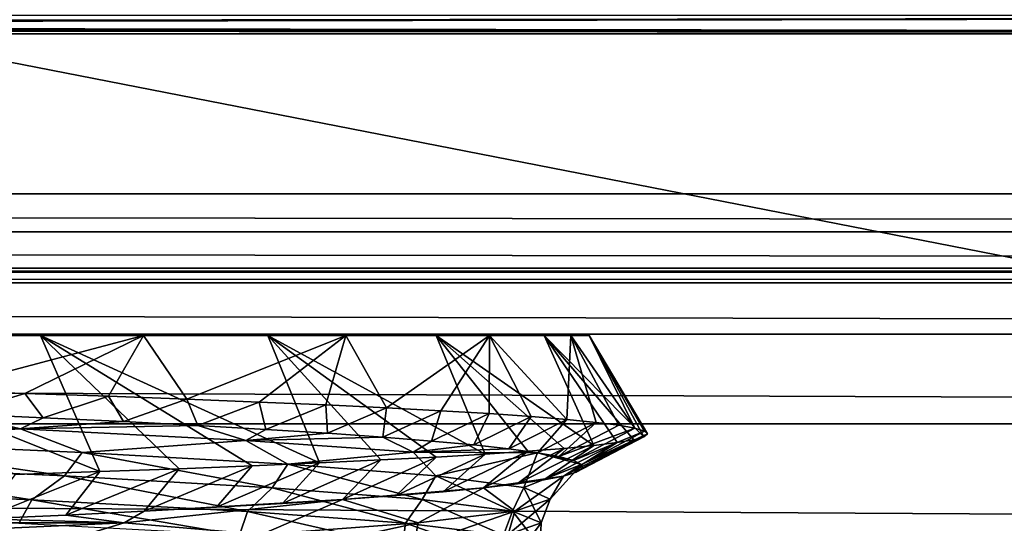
# Model space of a CAD drawing. Header units: metres. Extents: x -205 to 205, y -104 to 104.
# Tile 962 of 1056: x 10.42 to 13.49, y -31.55 to -29.97. Entities that reach past the tile are written whole.
import ezdxf

# ---------------------------------------------------------------- set-up
doc = ezdxf.new("R2010")
doc.units = ezdxf.units.M
doc.layers.add('solid_01_2-CONSUMER_EHM_BOX_SW0001', color=7, linetype='CONTINUOUS')

msp = doc.modelspace()

# ---------------------------------------------------------------- linework, layer by layer
at = {"layer": 'solid_01_2-CONSUMER_EHM_BOX_SW0001'}
for points in [[(27.853924, 67.360435), (-0.010849, -74.95858), (-0.010778, 75.04142)], [(27.853924, 67.360435), (27.752735, 66.82019), (-0.010849, -74.95858)], [(27.752735, 66.82019), (27.752735, 66.262619), (-0.010849, -74.95858)], [(27.752672, -66.17981), (-0.010849, -74.95858), (27.752735, 66.262619)], [(-42.500065, -37.458561, 108.5), (42.499969, 37.541401, 108.5), (-42.500031, 37.541439, 108.5)], [(-42.500065, -37.458561, 108.5), (42.499935, -37.458599, 108.5), (42.499969, 37.541401, 108.5)], [(-40.59803, -20.260258, 63.099998), (40.597908, -30.516182, 63.099998), (-40.598034, -30.515982, 63.099998)], [(-40.59803, -20.260258, 63.099998), (-39.498363, -20.260258, 63.099998), (40.597908, -30.516182, 63.099998)], [(40.597908, -30.516182, 63.099998), (-39.498363, -20.260258, 63.099998), (39.498245, -20.260296, 63.099998)], [(1.792829, -29.98567, 9.104041), (20.299936, -29.95859, 6), (-20.300062, -29.95857, 6)], [(3.560918, -29.98838, 9.414596), (20.299936, -29.95859, 6), (1.792829, -29.98567, 9.104041)], [(3.560918, -29.98838, 9.414596), (20.24234, -30.016188, 12.6), (20.299936, -29.95859, 6)], [(5.281957, -29.992861, 9.927757), (20.24234, -30.016188, 12.6), (3.560918, -29.98838, 9.414596)], [(6.932091, -29.999046, 10.63655), (20.24234, -30.016188, 12.6), (5.281957, -29.992861, 9.927757)], [(8.488536, -30.006853, 11.531049), (20.24234, -30.016188, 12.6), (6.932091, -29.999046, 10.63655)], [(8.488536, -30.006853, 11.531049), (9.931705, -30.016182, 12.6), (20.24234, -30.016188, 12.6)], [(9.931705, -30.016182, 12.6), (9.931704, -31.700989, 12.6), (18.557533, -31.700993, 12.6)], [(20.24234, -30.016188, 12.6), (9.931705, -30.016182, 12.6), (18.557533, -31.700993, 12.6)], [(40.589397, -30.635199, 63.099998), (-40.598034, -30.515982, 63.099998), (40.597908, -30.516182, 63.099998)], [(40.589397, -30.635199, 63.099998), (-40.589542, -30.635015, 63.099998), (-40.598034, -30.515982, 63.099998)], [(40.569386, -30.748585, 63.099998), (-40.569542, -30.748415, 63.099998), (-40.589542, -30.635015, 63.099998)], [(40.569386, -30.748585, 63.099998), (-40.589542, -30.635015, 63.099998), (40.589397, -30.635199, 63.099998)], [(36.696812, -30.761198, 63.099998), (-40.569542, -30.748415, 63.099998), (40.569386, -30.748585, 63.099998)], [(36.696812, -30.761198, 63.099998), (-36.696941, -30.761164, 63.099998), (-40.569542, -30.748415, 63.099998)], [(35.850567, -30.794146, 63.099998), (-36.696941, -30.761164, 63.099998), (36.696812, -30.761198, 63.099998)], [(35.850567, -30.794146, 63.099998), (-35.850697, -30.794111, 63.099998), (-36.696941, -30.761164, 63.099998)], [(35.013466, -30.954798, 63.099998), (-35.850697, -30.794111, 63.099998), (35.850567, -30.794146, 63.099998)], [(35.013466, -30.954798, 63.099998), (-35.013592, -30.954765, 63.099998), (-35.850697, -30.794111, 63.099998)], [(34.215355, -31.234919, 63.099998), (-34.215485, -31.234886, 63.099998), (-35.013592, -30.954765, 63.099998)], [(34.215355, -31.234919, 63.099998), (-35.013592, -30.954765, 63.099998), (35.013466, -30.954798, 63.099998)], [(9.566214, -30.958578, 28.314903), (9.603407, -30.958578, 32.022869), (10.480245, -30.958578, 30.74457)], [(9.983362, -30.958578, 27.034008), (9.566214, -30.958578, 28.314903), (10.480245, -30.958578, 30.74457)], [(10.666284, -31.383894, 30.912554), (10.480245, -30.958578, 30.74457), (9.603407, -30.958578, 32.022869)], [(10.666284, -31.383894, 30.912554), (9.603407, -30.958578, 32.022869), (10.401136, -31.392921, 31.343731)], [(10.226227, -30.958578, 25.720449), (9.983362, -30.958578, 27.034008), (10.480245, -30.958578, 30.74457)], [(10.299033, -30.958578, 24.36363), (10.802666, -30.958578, 18.832445), (9.991938, -30.958578, 17.500353)], [(10.152345, -31.13064, 17.557207), (9.991938, -30.958578, 17.500353), (10.802666, -30.958578, 18.832445)], [(10.152345, -31.13064, 17.557207), (10.802666, -30.958578, 18.832445), (10.431349, -31.139633, 17.974119)], [(10.299033, -30.958578, 24.36363), (10.226227, -30.958578, 25.720449), (10.480245, -30.958578, 30.74457)], [(10.299033, -30.958578, 24.36363), (10.480245, -30.958578, 30.74457), (10.802666, -30.958578, 18.832445)], [(10.431349, -31.139633, 17.974119), (10.802666, -30.958578, 18.832445), (10.693113, -31.148598, 18.402063)], [(10.480245, -30.958578, 30.74457), (11.191265, -30.958578, 29.355505), (10.802666, -30.958578, 18.832445)], [(11.352502, -31.356743, 29.561728), (11.191265, -30.958578, 29.355505), (10.480245, -30.958578, 30.74457)], [(10.913401, -31.374851, 30.471447), (10.480245, -30.958578, 30.74457), (10.666284, -31.383894, 30.912554)], [(11.142227, -31.365799, 30.020981), (10.480245, -30.958578, 30.74457), (10.913401, -31.374851, 30.471447)], [(11.352502, -31.356743, 29.561728), (10.480245, -30.958578, 30.74457), (11.142227, -31.365799, 30.020981)], [(10.693113, -31.148598, 18.402063), (10.802666, -30.958578, 18.832445), (10.937297, -31.157558, 18.840462)], [(11.191265, -30.958578, 29.355505), (11.434594, -30.958578, 20.247938), (10.802666, -30.958578, 18.832445)], [(10.937297, -31.157558, 18.840462), (10.802666, -30.958578, 18.832445), (11.434594, -30.958578, 20.247938)], [(10.937297, -31.157558, 18.840462), (11.434594, -30.958578, 20.247938), (11.163567, -31.166538, 19.288734)], [(11.163567, -31.166538, 19.288734), (11.434594, -30.958578, 20.247938), (11.371595, -31.17556, 19.7463)], [(11.191265, -30.958578, 29.355505), (11.716813, -30.95858, 27.897554), (11.434594, -30.958578, 20.247938)], [(11.869391, -31.329578, 28.137056), (11.716813, -30.95858, 27.897554), (11.191265, -30.958578, 29.355505)], [(11.543965, -31.347687, 29.094261), (11.191265, -30.958578, 29.355505), (11.352502, -31.356743, 29.561728)], [(11.716359, -31.338633, 28.619152), (11.191265, -30.958578, 29.355505), (11.543965, -31.347687, 29.094261)], [(11.869391, -31.329578, 28.137056), (11.191265, -30.958578, 29.355505), (11.716359, -31.338633, 28.619152)], [(11.371595, -31.17556, 19.7463), (11.434594, -30.958578, 20.247938), (11.561034, -31.184635, 20.212523)], [(11.716813, -30.95858, 27.897554), (11.883446, -30.95858, 21.742495), (11.434594, -30.958578, 20.247938)], [(11.561034, -31.184635, 20.212523), (11.434594, -30.958578, 20.247938), (11.883446, -30.95858, 21.742495)], [(11.561034, -31.184635, 20.212523), (11.883446, -30.95858, 21.742495), (11.731466, -31.193745, 20.686556)], [(11.716813, -30.95858, 27.897554), (12.054542, -30.95858, 26.373949), (11.883446, -30.95858, 21.742495)], [(12.209135, -31.30241, 26.658321), (12.054542, -30.95858, 26.373949), (11.716813, -30.95858, 27.897554)], [(12.00272, -31.320522, 27.648893), (11.716813, -30.95858, 27.897554), (11.869391, -31.329578, 28.137056)], [(12.116045, -31.311464, 27.155649), (11.716813, -30.95858, 27.897554), (12.00272, -31.320522, 27.648893)], [(12.209135, -31.30241, 26.658321), (11.716813, -30.95858, 27.897554), (12.116045, -31.311464, 27.155649)], [(11.731466, -31.193745, 20.686556), (11.883446, -30.95858, 21.742495), (11.882504, -31.202873, 21.167465)], [(11.882504, -31.202873, 21.167465), (11.883446, -30.95858, 21.742495), (12.013817, -31.212004, 21.654301)], [(12.054542, -30.95858, 26.373949), (12.137439, -30.95858, 23.27133), (11.883446, -30.95858, 21.742495)], [(12.125133, -31.221119, 22.146086), (11.883446, -30.95858, 21.742495), (12.137439, -30.95858, 23.27133)], [(12.013817, -31.212004, 21.654301), (11.883446, -30.95858, 21.742495), (12.125133, -31.221119, 22.146086)], [(12.054542, -30.95858, 26.373949), (12.194844, -30.95858, 24.830841), (12.137439, -30.95858, 23.27133)], [(12.36561, -31.275293, 25.151945), (12.194844, -30.95858, 24.830841), (12.054542, -30.95858, 26.373949)], [(12.281818, -31.29336, 26.157927), (12.054542, -30.95858, 26.373949), (12.209135, -31.30241, 26.658321)], [(12.333988, -31.284319, 25.655487), (12.054542, -30.95858, 26.373949), (12.281818, -31.29336, 26.157927)], [(12.36561, -31.275293, 25.151945), (12.054542, -30.95858, 26.373949), (12.333988, -31.284319, 25.655487)], [(12.125133, -31.221119, 22.146086), (12.137439, -30.95858, 23.27133), (12.216241, -31.230204, 22.641834)], [(12.337362, -31.248274, 23.641674), (12.137439, -30.95858, 23.27133), (12.194844, -30.95858, 24.830841)], [(12.287004, -31.23925, 23.140604), (12.137439, -30.95858, 23.27133), (12.337362, -31.248274, 23.641674)], [(12.216241, -31.230204, 22.641834), (12.137439, -30.95858, 23.27133), (12.287004, -31.23925, 23.140604)], [(12.376698, -31.266285, 24.648014), (12.194844, -30.95858, 24.830841), (12.36561, -31.275293, 25.151945)], [(12.367272, -31.257282, 24.144367), (12.194844, -30.95858, 24.830841), (12.376698, -31.266285, 24.648014)], [(12.337362, -31.248274, 23.641674), (12.194844, -30.95858, 24.830841), (12.367272, -31.257282, 24.144367)], [(10.152345, -31.13064, 17.557207), (10.431349, -31.139633, 17.974119), (10.219961, -31.203276, 17.884304)], [(10.431349, -31.139633, 17.974119), (10.489383, -31.215433, 18.32041), (10.219961, -31.203276, 17.884304)], [(10.431349, -31.139633, 17.974119), (10.693113, -31.148598, 18.402063), (10.489383, -31.215433, 18.32041)], [(10.693113, -31.148598, 18.402063), (10.740189, -31.227589, 18.767263), (10.489383, -31.215433, 18.32041)], [(10.693113, -31.148598, 18.402063), (10.937297, -31.157558, 18.840462), (10.740189, -31.227589, 18.767263)], [(10.937297, -31.157558, 18.840462), (10.972065, -31.239746, 19.224354), (10.740189, -31.227589, 18.767263)], [(10.937297, -31.157558, 18.840462), (11.163567, -31.166538, 19.288734), (10.972065, -31.239746, 19.224354)], [(11.163567, -31.166538, 19.288734), (11.18465, -31.251913, 19.691196), (10.972065, -31.239746, 19.224354)], [(11.163567, -31.166538, 19.288734), (11.371595, -31.17556, 19.7463), (11.18465, -31.251913, 19.691196)], [(11.371595, -31.17556, 19.7463), (11.377534, -31.264099, 20.167295), (11.18465, -31.251913, 19.691196)], [(11.371595, -31.17556, 19.7463), (11.561034, -31.184635, 20.212523), (11.377534, -31.264099, 20.167295)], [(11.561034, -31.184635, 20.212523), (11.550279, -31.276299, 20.651752), (11.377534, -31.264099, 20.167295)], [(11.561034, -31.184635, 20.212523), (11.731466, -31.193745, 20.686556), (11.550279, -31.276299, 20.651752)], [(10.219961, -31.203276, 17.884304), (10.41846, -31.25004, 18.300709), (9.546876, -31.213264, 17.027468)], [(9.546876, -31.213264, 17.027468), (10.41846, -31.25004, 18.300709), (9.798073, -31.287733, 17.445511)], [(10.219961, -31.203276, 17.884304), (10.489383, -31.215433, 18.32041), (10.41846, -31.25004, 18.300709)], [(10.489383, -31.215433, 18.32041), (10.740189, -31.227589, 18.767263), (10.41846, -31.25004, 18.300709)], [(11.731466, -31.193745, 20.686556), (11.702492, -31.288506, 21.143364), (11.550279, -31.276299, 20.651752)], [(11.731466, -31.193745, 20.686556), (11.882504, -31.202873, 21.167465), (11.702492, -31.288506, 21.143364)], [(11.882504, -31.202873, 21.167465), (11.833842, -31.300711, 21.640905), (11.702492, -31.288506, 21.143364)], [(11.882504, -31.202873, 21.167465), (12.013817, -31.212004, 21.654301), (11.833842, -31.300711, 21.640905)], [(12.013817, -31.212004, 21.654301), (11.944052, -31.312906, 22.143127), (11.833842, -31.300711, 21.640905)], [(12.013817, -31.212004, 21.654301), (12.125133, -31.221119, 22.146086), (11.944052, -31.312906, 22.143127)], [(33.461636, -31.634541, 63.099998), (-33.461765, -31.634508, 63.099998), (-34.215485, -31.234886, 63.099998)], [(33.461636, -31.634541, 63.099998), (-34.215485, -31.234886, 63.099998), (34.215355, -31.234919, 63.099998)], [(10.41846, -31.25004, 18.300709), (10.610548, -31.324301, 18.739614), (9.798073, -31.287733, 17.445511)], [(10.740189, -31.227589, 18.767263), (10.972065, -31.239746, 19.224354), (10.41846, -31.25004, 18.300709)], [(10.972065, -31.239746, 19.224354), (11.121716, -31.286816, 19.674099), (10.41846, -31.25004, 18.300709)], [(10.41846, -31.25004, 18.300709), (11.121716, -31.286816, 19.674099), (10.610548, -31.324301, 18.739614)], [(10.972065, -31.239746, 19.224354), (11.18465, -31.251913, 19.691196), (11.121716, -31.286816, 19.674099)], [(12.125133, -31.221119, 22.146086), (12.032903, -31.325085, 22.648781), (11.944052, -31.312906, 22.143127)], [(12.125133, -31.221119, 22.146086), (12.216241, -31.230204, 22.641834), (12.032903, -31.325085, 22.648781)], [(12.216241, -31.230204, 22.641834), (12.100238, -31.337236, 23.156612), (12.032903, -31.325085, 22.648781)], [(12.216241, -31.230204, 22.641834), (12.287004, -31.23925, 23.140604), (12.100238, -31.337236, 23.156612)], [(12.287004, -31.23925, 23.140604), (12.337362, -31.248274, 23.641674), (12.100238, -31.337236, 23.156612)], [(12.337362, -31.248274, 23.641674), (12.145996, -31.349365, 23.665895), (12.100238, -31.337236, 23.156612)], [(12.337362, -31.248274, 23.641674), (12.367272, -31.257282, 24.144367), (12.145996, -31.349365, 23.665895)], [(11.18465, -31.251913, 19.691196), (11.377534, -31.264099, 20.167295), (11.121716, -31.286816, 19.674099)], [(11.377534, -31.264099, 20.167295), (11.550279, -31.276299, 20.651752), (11.121716, -31.286816, 19.674099)], [(11.550279, -31.276299, 20.651752), (11.644372, -31.323591, 21.125816), (11.121716, -31.286816, 19.674099)], [(11.550279, -31.276299, 20.651752), (11.702492, -31.288506, 21.143364), (11.644372, -31.323591, 21.125816)], [(12.367272, -31.257282, 24.144367), (12.170201, -31.361483, 24.176207), (12.145996, -31.349365, 23.665895)], [(12.36561, -31.275293, 25.151945), (12.154292, -31.385733, 25.1982), (12.172956, -31.373602, 24.687117)], [(12.36561, -31.275293, 25.151945), (12.333988, -31.284319, 25.655487), (12.154292, -31.385733, 25.1982)], [(12.367272, -31.257282, 24.144367), (12.376698, -31.266285, 24.648014), (12.170201, -31.361483, 24.176207)], [(12.376698, -31.266285, 24.648014), (12.172956, -31.373602, 24.687117), (12.170201, -31.361483, 24.176207)], [(12.376698, -31.266285, 24.648014), (12.36561, -31.275293, 25.151945), (12.172956, -31.373602, 24.687117)], [(9.798073, -31.287733, 17.445511), (10.555792, -31.397644, 18.698977), (9.737982, -31.36105, 17.411192)], [(9.798073, -31.287733, 17.445511), (10.610548, -31.324301, 18.739614), (10.555792, -31.397644, 18.698977)], [(11.121716, -31.286816, 19.674099), (11.253319, -31.36087, 20.125776), (10.610548, -31.324301, 18.739614)], [(11.121716, -31.286816, 19.674099), (11.644372, -31.323591, 21.125816), (11.253319, -31.36087, 20.125776)], [(11.702492, -31.288506, 21.143364), (11.833842, -31.300711, 21.640905), (11.644372, -31.323591, 21.125816)], [(11.833842, -31.300711, 21.640905), (11.944052, -31.312906, 22.143127), (11.644372, -31.323591, 21.125816)], [(12.116045, -31.311464, 27.155649), (11.864469, -31.434479, 27.230492), (11.969231, -31.422268, 26.726501)], [(12.116045, -31.311464, 27.155649), (12.00272, -31.320522, 27.648893), (11.864469, -31.434479, 27.230492)], [(12.209135, -31.30241, 26.658321), (11.969231, -31.422268, 26.726501), (12.052484, -31.410067, 26.218891)], [(12.209135, -31.30241, 26.658321), (12.116045, -31.311464, 27.155649), (11.969231, -31.422268, 26.726501)], [(12.281818, -31.29336, 26.157927), (12.052484, -31.410067, 26.218891), (12.114164, -31.397886, 25.709026)], [(12.281818, -31.29336, 26.157927), (12.209135, -31.30241, 26.658321), (12.052484, -31.410067, 26.218891)], [(12.333988, -31.284319, 25.655487), (12.114164, -31.397886, 25.709026), (12.154292, -31.385733, 25.1982)], [(12.333988, -31.284319, 25.655487), (12.281818, -31.29336, 26.157927), (12.114164, -31.397886, 25.709026)], [(10.610548, -31.324301, 18.739614), (11.204562, -31.43424, 20.079592), (10.555792, -31.397644, 18.698977)], [(10.610548, -31.324301, 18.739614), (11.253319, -31.36087, 20.125776), (11.204562, -31.43424, 20.079592)], [(11.644372, -31.323591, 21.125816), (11.715416, -31.397438, 21.582201), (11.253319, -31.36087, 20.125776)], [(11.716359, -31.338633, 28.619152), (11.424145, -31.47106, 28.707556), (11.591427, -31.458885, 28.222288)], [(11.716359, -31.338633, 28.619152), (11.543965, -31.347687, 29.094261), (11.424145, -31.47106, 28.707556)], [(11.869391, -31.329578, 28.137056), (11.591427, -31.458885, 28.222288), (11.738385, -31.446688, 27.729515)], [(11.869391, -31.329578, 28.137056), (11.716359, -31.338633, 28.619152), (11.591427, -31.458885, 28.222288)], [(11.944052, -31.312906, 22.143127), (12.032903, -31.325085, 22.648781), (11.644372, -31.323591, 21.125816)], [(11.644372, -31.323591, 21.125816), (12.032903, -31.325085, 22.648781), (11.715416, -31.397438, 21.582201)], [(12.032903, -31.325085, 22.648781), (11.990358, -31.434006, 23.085251), (11.715416, -31.397438, 21.582201)], [(12.00272, -31.320522, 27.648893), (11.738385, -31.446688, 27.729515), (11.864469, -31.434479, 27.230492)], [(12.00272, -31.320522, 27.648893), (11.869391, -31.329578, 28.137056), (11.738385, -31.446688, 27.729515)], [(12.032903, -31.325085, 22.648781), (12.170201, -31.361483, 24.176207), (11.990358, -31.434006, 23.085251)], [(12.145996, -31.349365, 23.665895), (12.170201, -31.361483, 24.176207), (12.032903, -31.325085, 22.648781)], [(12.100238, -31.337236, 23.156612), (12.145996, -31.349365, 23.665895), (12.032903, -31.325085, 22.648781)], [(9.737982, -31.36105, 17.411192), (10.453716, -31.472109, 18.522989), (9.612317, -31.435425, 17.246529)], [(9.737982, -31.36105, 17.411192), (10.555792, -31.397644, 18.698977), (10.453716, -31.472109, 18.522989)], [(11.142227, -31.365799, 30.020981), (10.804451, -31.507469, 30.110977), (11.030413, -31.49534, 29.652315)], [(11.142227, -31.365799, 30.020981), (10.913401, -31.374851, 30.471447), (10.804451, -31.507469, 30.110977)], [(11.352502, -31.356743, 29.561728), (11.030413, -31.49534, 29.652315), (11.237043, -31.483208, 29.184376)], [(11.352502, -31.356743, 29.561728), (11.142227, -31.365799, 30.020981), (11.030413, -31.49534, 29.652315)], [(11.253319, -31.36087, 20.125776), (11.673156, -31.470835, 21.531315), (11.204562, -31.43424, 20.079592)], [(11.543965, -31.347687, 29.094261), (11.237043, -31.483208, 29.184376), (11.424145, -31.47106, 28.707556)], [(11.543965, -31.347687, 29.094261), (11.352502, -31.356743, 29.561728), (11.237043, -31.483208, 29.184376)], [(11.253319, -31.36087, 20.125776), (11.715416, -31.397438, 21.582201), (11.673156, -31.470835, 21.531315)], [(12.170201, -31.361483, 24.176207), (12.072867, -31.470573, 24.61095), (11.990358, -31.434006, 23.085251)], [(12.170201, -31.361483, 24.176207), (12.114164, -31.397886, 25.709026), (12.072867, -31.470573, 24.61095)], [(12.154292, -31.385733, 25.1982), (12.114164, -31.397886, 25.709026), (12.170201, -31.361483, 24.176207)], [(12.172956, -31.373602, 24.687117), (12.154292, -31.385733, 25.1982), (12.170201, -31.361483, 24.176207)], [(10.666284, -31.383894, 30.912554), (10.294995, -31.531752, 30.998724), (10.559285, -31.519602, 30.559933)], [(10.666284, -31.383894, 30.912554), (10.401136, -31.392921, 31.343731), (10.294995, -31.531752, 30.998724)], [(10.555792, -31.397644, 18.698977), (11.126999, -31.508793, 19.895531), (10.453716, -31.472109, 18.522989)], [(10.555792, -31.397644, 18.698977), (11.204562, -31.43424, 20.079592), (11.126999, -31.508793, 19.895531)], [(10.913401, -31.374851, 30.471447), (10.559285, -31.519602, 30.559933), (10.804451, -31.507469, 30.110977)], [(10.913401, -31.374851, 30.471447), (10.666284, -31.383894, 30.912554), (10.559285, -31.519602, 30.559933)], [(11.715416, -31.397438, 21.582201), (11.954988, -31.507429, 23.030556), (11.673156, -31.470835, 21.531315)], [(11.715416, -31.397438, 21.582201), (11.990358, -31.434006, 23.085251), (11.954988, -31.507429, 23.030556)], [(12.114164, -31.397886, 25.709026), (11.864469, -31.434479, 27.230492), (11.962177, -31.507141, 26.134949)], [(11.969231, -31.422268, 26.726501), (11.864469, -31.434479, 27.230492), (12.114164, -31.397886, 25.709026)], [(12.114164, -31.397886, 25.709026), (11.962177, -31.507141, 26.134949), (12.072867, -31.470573, 24.61095)], [(12.052484, -31.410067, 26.218891), (11.969231, -31.422268, 26.726501), (12.114164, -31.397886, 25.709026)], [(11.204562, -31.43424, 20.079592), (11.620454, -31.545477, 21.34248), (11.126999, -31.508793, 19.895531)], [(11.204562, -31.43424, 20.079592), (11.673156, -31.470835, 21.531315), (11.620454, -31.545477, 21.34248)], [(11.864469, -31.434479, 27.230492), (11.424145, -31.47106, 28.707556), (11.660024, -31.543709, 27.632702)], [(11.591427, -31.458885, 28.222288), (11.424145, -31.47106, 28.707556), (11.864469, -31.434479, 27.230492)], [(11.738385, -31.446688, 27.729515), (11.591427, -31.458885, 28.222288), (11.864469, -31.434479, 27.230492)], [(11.864469, -31.434479, 27.230492), (11.660024, -31.543709, 27.632702), (11.962177, -31.507141, 26.134949)], [(11.990358, -31.434006, 23.085251), (12.044706, -31.544024, 24.553349), (11.954988, -31.507429, 23.030556)], [(11.990358, -31.434006, 23.085251), (12.072867, -31.470573, 24.61095), (12.044706, -31.544024, 24.553349)], [(9.612317, -31.435425, 17.246529), (10.453716, -31.472109, 18.522989), (10.412824, -31.545626, 18.40571)], [(10.453716, -31.472109, 18.522989), (11.10217, -31.582361, 19.776064), (10.412824, -31.545626, 18.40571)], [(10.453716, -31.472109, 18.522989), (11.126999, -31.508793, 19.895531), (11.10217, -31.582361, 19.776064)], [(11.424145, -31.47106, 28.707556), (10.741742, -31.544237, 30.120981), (11.170765, -31.580276, 29.080246)], [(10.804451, -31.507469, 30.110977), (10.741742, -31.544237, 30.120981), (11.424145, -31.47106, 28.707556)], [(11.030413, -31.49534, 29.652315), (10.804451, -31.507469, 30.110977), (11.424145, -31.47106, 28.707556)], [(11.237043, -31.483208, 29.184376), (11.030413, -31.49534, 29.652315), (11.424145, -31.47106, 28.707556)], [(11.424145, -31.47106, 28.707556), (11.170765, -31.580276, 29.080246), (11.660024, -31.543709, 27.632702)], [(11.673156, -31.470835, 21.531315), (11.92703, -31.582161, 22.840254), (11.620454, -31.545477, 21.34248)], [(11.673156, -31.470835, 21.531315), (11.954988, -31.507429, 23.030556), (11.92703, -31.582161, 22.840254)], [(12.072867, -31.470573, 24.61095), (11.941347, -31.58062, 26.075363), (12.044706, -31.544024, 24.553349)], [(12.072867, -31.470573, 24.61095), (11.962177, -31.507141, 26.134949), (11.941347, -31.58062, 26.075363)], [(10.559285, -31.519602, 30.559933), (10.294995, -31.531752, 30.998724), (10.741742, -31.544237, 30.120981)], [(10.804451, -31.507469, 30.110977), (10.559285, -31.519602, 30.559933), (10.741742, -31.544237, 30.120981)], [(11.126999, -31.508793, 19.895531), (11.611583, -31.619099, 21.222956), (11.10217, -31.582361, 19.776064)], [(11.126999, -31.508793, 19.895531), (11.620454, -31.545477, 21.34248), (11.611583, -31.619099, 21.222956)], [(11.962177, -31.507141, 26.134949), (11.64662, -31.617212, 27.572056), (11.941347, -31.58062, 26.075363)], [(11.962177, -31.507141, 26.134949), (11.660024, -31.543709, 27.632702), (11.64662, -31.617212, 27.572056)], [(11.954988, -31.507429, 23.030556), (12.041152, -31.618843, 24.364731), (11.92703, -31.582161, 22.840254)], [(11.954988, -31.507429, 23.030556), (12.044706, -31.544024, 24.553349), (12.041152, -31.618843, 24.364731)], [(10.011765, -31.54393, 31.426916), (9.940765, -31.581011, 31.439707), (10.741742, -31.544237, 30.120981)], [(10.741742, -31.544237, 30.120981), (9.940765, -31.581011, 31.439707), (10.503048, -31.616842, 30.454601)], [(10.294995, -31.531752, 30.998724), (10.011765, -31.54393, 31.426916), (10.741742, -31.544237, 30.120981)], [(10.741742, -31.544237, 30.120981), (10.503048, -31.616842, 30.454601), (11.170765, -31.580276, 29.080246)], [(11.660024, -31.543709, 27.632702), (11.164696, -31.653807, 29.019428), (11.64662, -31.617212, 27.572056)], [(11.660024, -31.543709, 27.632702), (11.170765, -31.580276, 29.080246), (11.164696, -31.653807, 29.019428)], [(11.620454, -31.545477, 21.34248), (11.933661, -31.655836, 22.722773), (11.611583, -31.619099, 21.222956)], [(11.620454, -31.545477, 21.34248), (11.92703, -31.582161, 22.840254), (11.933661, -31.655836, 22.722773)], [(12.044706, -31.544024, 24.553349), (11.941347, -31.58062, 26.075363), (11.961159, -31.655527, 25.891472)], [(12.044706, -31.544024, 24.553349), (11.961159, -31.655527, 25.891472), (12.041152, -31.618843, 24.364731)]]:
    msp.add_3dface(points, dxfattribs=at)

doc.saveas('drawing.dxf')
